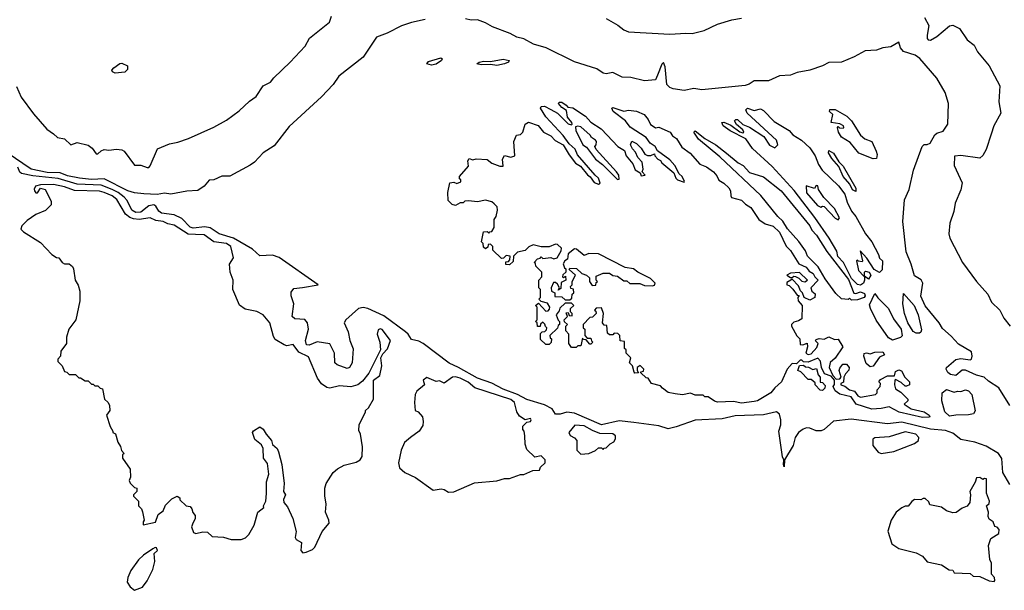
# Model space of a CAD drawing. Extents: x 2029826 to 2248070, y 228728 to 402406.
# Tile 317 of 368: x 2213703 to 2219900, y 235314 to 238902. Entities that reach past the tile are written whole.
import ezdxf

# ---------------------------------------------------------------- set-up
doc = ezdxf.new("R2010")
doc.units = 0

msp = doc.modelspace()

# ---------------------------------------------------------------- linework, layer by layer
at = {"layer": '0CON10XD'}
for points in [[(2216255, 238902.3), (2216168.6, 238885), (2216105, 238863.9), (2216015, 238817.8), (2215948.3, 238791.7), (2215865, 238667.1), (2215712.2, 238547.8), (2215675.2, 238494.8), (2215602.7, 238417.3), (2215400, 238230), (2215305, 238109.7), (2215235, 238064.8), (2215180.3, 238005), (2215153.8, 237986.2), (2215025, 237917.1), (2214975, 237918.8), (2214925, 237894.2), (2214895, 237892.5), (2214863.5, 237855), (2214825, 237828.4), (2214755, 237824.4), (2214655, 237805.2), (2214615, 237810.5), (2214567.8, 237802.2), (2214485, 237805.9), (2214425, 237812.4), (2214384.7, 237825.3), (2214235, 237900.8), (2214155, 237897.6), (2214080, 237905), (2214005, 237920.8), (2213958, 237938), (2213875, 237940.8), (2213775, 237961.8), (2213624.7, 238065)], [(2213682.3, 238482.3), (2213712.1, 238415), (2213789.2, 238309.2), (2213873.9, 238213.9), (2213916.9, 238185), (2213940.3, 238160.3), (2213985, 238151.8), (2214025, 238116), (2214065, 238129.6), (2214135, 238111.9), (2214160, 238095), (2214185, 238058.8), (2214195, 238058.8), (2214215, 238078), (2214233.8, 238086.2), (2214265, 238081.2), (2214311.9, 238088.1), (2214345, 238084.3), (2214361.2, 238075), (2214425, 237986.7), (2214466.1, 237986.1), (2214505, 237973.3), (2214515, 237973.3), (2214525, 237983.3), (2214570.9, 238089.1), (2214645, 238122.2), (2214698.3, 238131.7), (2214765, 238154.3), (2214925, 238225.8), (2215005, 238270), (2215085, 238329.6), (2215149.9, 238390.1), (2215190.7, 238419.3), (2215235.8, 238485), (2215281.7, 238508.3), (2215303.1, 238536.9), (2215406, 238634), (2215500, 238735), (2215526, 238785), (2215653.3, 238886.7), (2215666.1, 238925)], [(2219935.3, 236475.3), (2219866.1, 236586.1), (2219799.7, 236629.7), (2219772.5, 236655), (2219725, 236666.8), (2219655, 236697.3), (2219635, 236697.3), (2219595, 236664.4), (2219560.4, 236670.4), (2219545, 236684), (2219534.6, 236704.6), (2219535.7, 236715), (2219594, 236766), (2219625, 236770.9), (2219685, 236763.1), (2219692.9, 236767.1), (2219697.1, 236785), (2219692.3, 236812.3), (2219611.1, 236861.1), (2219565, 236912.5), (2219510.4, 236960.4), (2219490.4, 236995), (2219402.4, 237102.4), (2219374.1, 237164.1), (2219387.5, 237245), (2219376.4, 237266.4), (2219335, 237292), (2219313.1, 237365), (2219282.6, 237442.6), (2219261.9, 237631.9), (2219271.8, 237768.2), (2219300.8, 237835), (2219328.1, 237955), (2219382.5, 238105), (2219395, 238116.7), (2219415, 238116.7), (2219433.3, 238125), (2219462.3, 238177.7), (2219475, 238187.5), (2219515, 238200), (2219544.6, 238245), (2219548.1, 238375), (2219527.7, 238445), (2219474.7, 238535), (2219368.7, 238658.7), (2219338.5, 238678.5), (2219265, 238702.9), (2219247.2, 238725), (2219235, 238760), (2219185, 238730.7), (2219135, 238724.3), (2219095, 238710.2), (2219023, 238707), (2218955, 238668.4), (2218875, 238635.3), (2218795, 238633.7), (2218755, 238612.2), (2218675, 238583.5), (2218595, 238569.2), (2218555, 238552.9), (2218485, 238548.2), (2218415, 238516.7), (2218325, 238517.1), (2218293.3, 238496.7), (2218268.9, 238488.9), (2217995, 238460), (2217945, 238470), (2217885, 238457.7), (2217815, 238467.6), (2217795, 238476.3), (2217775.8, 238495), (2217765.4, 238605.4), (2217755, 238633.3), (2217745, 238623.3), (2217716.7, 238553.3), (2217705, 238523.8), (2217635, 238516.7), (2217549.4, 238539.4), (2217495, 238539.7), (2217435, 238570), (2217395, 238562.2), (2217375, 238564.7), (2217335, 238592.3), (2217195, 238636.3), (2217015.6, 238725.6), (2216937.5, 238747.5), (2216875, 238780.8), (2216832, 238792), (2216790.6, 238815), (2216677.9, 238857.9), (2216635, 238882.3), (2216585, 238900), (2216545, 238897.9), (2216507.8, 238907.8)], [(2217395, 238908.4), (2217467, 238867), (2217505, 238837.8), (2217535, 238825.3), (2217795, 238810.9), (2217895, 238818), (2217935.9, 238814.1), (2218010, 238835), (2218095, 238872.9), (2218185, 238900), (2218245, 238910.8)], [(2219398, 238915), (2219423.8, 238865), (2219414.2, 238804.2), (2219413.9, 238783.9), (2219420, 238775), (2219435, 238773.8), (2219475, 238796), (2219555, 238863.5), (2219575, 238868.4), (2219616.6, 238846.6), (2219665.3, 238775), (2219710.8, 238740.8), (2219730.6, 238700.6), (2219805, 238611.1), (2219871.1, 238485), (2219866, 238385), (2219877.1, 238315), (2219833.2, 238235), (2219817.2, 238182.8), (2219784.7, 238085), (2219765, 238048.9), (2219745, 238031.1), (2219625, 238048.1), (2219586.2, 238043.8), (2219584.2, 237985), (2219635.3, 237875), (2219625, 237832.5), (2219591.3, 237748.7), (2219582.9, 237695), (2219557.6, 237622.4), (2219550, 237555), (2219557.5, 237527.5), (2219636.2, 237375), (2219724.7, 237254.7), (2219796.4, 237175), (2219819.7, 237125), (2219870.7, 237075), (2219896.6, 237025), (2219935.6, 236975)], [(2214305, 238566.7), (2214287.5, 238575), (2214283.3, 238585), (2214295, 238600), (2214333.9, 238626.1), (2214345, 238627.5), (2214381.7, 238611.7), (2214381.7, 238588.3), (2214365, 238572.5), (2214305, 238566.7)], [(2216295, 238615.6), (2216266.2, 238625), (2216275, 238639.2), (2216353, 238663), (2216362.5, 238655), (2216356.7, 238645), (2216325, 238621.5), (2216295, 238615.6)], [(2216705, 238614.7), (2216665, 238620.8), (2216607.7, 238617.7), (2216580, 238625), (2216594.3, 238635.7), (2216625, 238642), (2216665, 238638), (2216745, 238654.3), (2216782.5, 238645), (2216780, 238635), (2216755, 238623.6), (2216705, 238614.7)], [(2219385, 236400), (2219236.9, 236433.1), (2219175, 236467.5), (2219125, 236456), (2219065, 236452.7), (2218967.5, 236485), (2218935, 236530), (2218865, 236547.5), (2218835, 236567.5), (2218822.5, 236595), (2218831.7, 236608.3), (2218830, 236635), (2218810, 236660), (2218767.5, 236675), (2218750, 236715), (2218743.3, 236755), (2218725, 236772.5), (2218665, 236747.5), (2218635, 236750), (2218625, 236760), (2218615, 236760), (2218591.7, 236738.3), (2218565, 236740), (2218532.5, 236705), (2218496.7, 236625), (2218455, 236587.5), (2218431.2, 236555), (2218346.2, 236505), (2218325, 236500), (2218245, 236490), (2218195, 236500), (2218095, 236497.5), (2218075, 236502.5), (2218035, 236530), (2218015, 236530), (2218005, 236540), (2217955, 236540), (2217925, 236552.5), (2217875, 236543.8), (2217828.3, 236548.3), (2217785, 236557.5), (2217747.5, 236585), (2217735, 236600), (2217680, 236615), (2217658.3, 236648.3), (2217645, 236650), (2217611.7, 236681.7), (2217611.7, 236688.3), (2217628.3, 236691.7), (2217630, 236705), (2217608.3, 236728.3), (2217590, 236715), (2217590, 236695), (2217598.3, 236681.7), (2217575, 236680), (2217570, 236685), (2217560, 236725), (2217540, 236745), (2217550, 236775), (2217520, 236805), (2217520, 236825), (2217510, 236835), (2217508.3, 236878.3), (2217481.7, 236881.7), (2217480, 236915), (2217468.3, 236928.3), (2217445, 236930), (2217435, 236920), (2217415, 236920), (2217401.7, 236931.7), (2217398.3, 236978.3), (2217381.7, 236981.7), (2217370, 236995), (2217377.5, 237055), (2217365, 237090), (2217331.7, 237088.3), (2217320, 237075), (2217328.3, 237068.3), (2217330, 237055), (2217308.3, 237031.7), (2217291.7, 237028.3), (2217250, 236985), (2217250, 236965), (2217260, 236955), (2217260, 236915), (2217275, 236900), (2217298.3, 236898.3), (2217301.7, 236881.7), (2217310, 236875), (2217298.3, 236861.7), (2217291.7, 236861.7), (2217268.3, 236888.3), (2217251.7, 236891.7), (2217245, 236900), (2217235, 236850), (2217215, 236850), (2217205, 236840), (2217175, 236840), (2217160, 236865), (2217160, 236925), (2217140, 236945), (2217140, 236975), (2217150, 236985), (2217131.7, 237001.7), (2217130, 237015), (2217150, 237035), (2217141.7, 237058.3), (2217155, 237060), (2217161.7, 237041.7), (2217180, 237040), (2217180, 237055), (2217170, 237065), (2217170, 237085), (2217190, 237105), (2217175, 237120), (2217135, 237120), (2217101.7, 237088.3), (2217098.3, 237071.7), (2217080, 237045), (2217091.7, 237011.7), (2217100, 237005), (2217100, 236985), (2217091.7, 236978.3), (2217088.3, 236961.7), (2217040, 236915), (2217041.7, 236901.7), (2217050, 236895), (2217048.3, 236871.7), (2217035, 236860), (2217015, 236860), (2216981.7, 236891.7), (2216981.7, 236928.3), (2216991.7, 236938.3), (2217008.3, 236941.7), (2217018.3, 236951.7), (2217020, 236965), (2217011.7, 236971.7), (2217008.3, 236988.3), (2216995, 237000), (2216981.7, 236988.3), (2216978.3, 236971.7), (2216961.7, 236971.7), (2216960, 236995), (2216950, 237005), (2216960, 237015), (2216960, 237095), (2216950, 237105), (2216968.3, 237118.3), (2217015, 237070), (2217028.3, 237071.7), (2217038.3, 237081.7), (2217040, 237095), (2217025, 237120), (2216985, 237130), (2216970, 237145), (2216980, 237155), (2216980, 237205), (2216970, 237215), (2216970, 237265), (2216990, 237285), (2216990, 237315), (2216951.7, 237351.7), (2216948.3, 237368.3), (2216940, 237375), (2216961.7, 237398.3), (2216978.3, 237401.7), (2216985, 237410), (2216995, 237400), (2217045, 237407.5), (2217065, 237397.5), (2217086.4, 237403.6), (2217111.7, 237448.3), (2217112.5, 237465), (2217088.3, 237488.3), (2217075, 237490), (2217035, 237473.3), (2216985, 237473.3), (2216935, 237486.7), (2216907, 237473), (2216885, 237450), (2216835, 237440), (2216810, 237415), (2216808.3, 237381.7), (2216785, 237360), (2216761.7, 237361.7), (2216761.7, 237378.3), (2216778.3, 237381.7), (2216788.3, 237391.7), (2216790, 237415), (2216765, 237420), (2216748.3, 237401.7), (2216735, 237400), (2216681.7, 237451.7), (2216680, 237475), (2216665, 237490), (2216651.7, 237488.3), (2216648.3, 237471.7), (2216635, 237460), (2216621.7, 237471.7), (2216620, 237495), (2216610, 237505), (2216621.7, 237568.3), (2216645, 237570), (2216655, 237560), (2216661.7, 237568.3), (2216675, 237570), (2216690, 237595), (2216690, 237645), (2216702.5, 237665), (2216710, 237705), (2216707.5, 237725), (2216690, 237745), (2216675, 237756.2), (2216635, 237766.2), (2216585, 237757.5), (2216527, 237763), (2216505, 237760), (2216495, 237750), (2216475, 237750), (2216445, 237733.3), (2216425, 237740), (2216400, 237765), (2216397.5, 237815), (2216410, 237875), (2216435, 237880), (2216455, 237872.5), (2216478.3, 237881.7), (2216480, 237895), (2216471.7, 237901.7), (2216470, 237915), (2216528.3, 237981.7), (2216522.5, 238015), (2216531.7, 238028.3), (2216555, 238020), (2216575, 238027.5), (2216645, 238022.5), (2216675, 238000), (2216725, 237980), (2216745, 237980), (2216742.5, 238025), (2216755, 238047.5), (2216795, 238037.5), (2216820, 238045), (2216812.5, 238135), (2216830, 238175), (2216855, 238180), (2216870, 238195), (2216884.1, 238245.9), (2216905, 238257.5), (2216965, 238235.8), (2216998.8, 238195), (2217045, 238171.2), (2217072.5, 238142.5), (2217122.5, 238115), (2217161.2, 238051.2), (2217200.7, 238000.7), (2217231.7, 237981.7), (2217276.1, 237926.1), (2217293.9, 237913.9), (2217318.3, 237878.3), (2217345, 237867.5), (2217356.7, 237873.3), (2217346.7, 237905), (2217324, 237924), (2217212.7, 238052.7), (2217198.3, 238088.3), (2217160.4, 238120.4), (2217124.3, 238174.3), (2217015, 238291.2), (2216981.2, 238345), (2216985, 238356.7), (2217005, 238358), (2217045, 238338), (2217086.7, 238315), (2217155, 238247.5), (2217175, 238240), (2217180, 238245), (2217177.5, 238255), (2217150, 238290), (2217145, 238330), (2217115, 238350), (2217093.8, 238375), (2217097.5, 238382.5), (2217115, 238383.3), (2217142.5, 238365), (2217151.7, 238351.7), (2217185, 238347.5), (2217263.3, 238295), (2217297.3, 238257.3), (2217363.3, 238215), (2217401.2, 238175), (2217466.7, 238105), (2217509.3, 238079.3), (2217520, 238045), (2217562.5, 237995), (2217577, 237957), (2217608.3, 237938.3), (2217615, 237920), (2217640, 237925), (2217620, 237945), (2217627.5, 237962.5), (2217620, 238005), (2217592.5, 238035), (2217578.3, 238068.3), (2217559.3, 238089.3), (2217547.5, 238115), (2217555, 238137.5), (2217585, 238123.3), (2217613.3, 238095), (2217636.4, 238056.4), (2217655, 238047.5), (2217675, 238047.5), (2217698.3, 238058.3), (2217700, 238045), (2217720, 238025), (2217735, 238017.5), (2217745, 238002.5), (2217819.3, 237939.3), (2217832.5, 237905), (2217842.5, 237895), (2217885, 237880), (2217887.5, 237885), (2217872.5, 237915), (2217853.3, 237933.3), (2217826.7, 237985), (2217795, 238020), (2217717, 238077), (2217703.3, 238105), (2217670, 238125), (2217645, 238161.2), (2217545, 238226.7), (2217515.7, 238265.7), (2217437.5, 238325), (2217430, 238345), (2217435, 238350), (2217505, 238327.5), (2217535, 238333.3), (2217585, 238326), (2217633.3, 238305), (2217658, 238275), (2217673.6, 238243.6), (2217695, 238227.5), (2217705, 238222.5), (2217725, 238226.7), (2217796.2, 238195), (2217812.3, 238172.3), (2217836, 238155), (2217870.4, 238100.4), (2217921.7, 238061.7), (2217983.1, 237993.1), (2218025, 237976.2), (2218068.8, 237945), (2218089.7, 237919.7), (2218102.3, 237892.3), (2218135, 237873.3), (2218166.7, 237845), (2218176.7, 237825), (2218177.5, 237795), (2218183.6, 237783.6), (2218246.6, 237766.6), (2218271.4, 237741.4), (2218305, 237720), (2218355.7, 237645.7), (2218395, 237619.2), (2218444.2, 237604.2), (2218483.8, 237565), (2218527.7, 237477.7), (2218555, 237450), (2218607, 237367), (2218652.5, 237345), (2218671.2, 237321.2), (2218697.5, 237305), (2218707.5, 237285), (2218727.5, 237265), (2218682.5, 237215), (2218687.5, 237195), (2218708.8, 237178.8), (2218707.5, 237155), (2218675, 237138), (2218640, 237155), (2218630, 237185), (2218617.5, 237197.5), (2218605, 237227.5), (2218565, 237270), (2218556.7, 237263.3), (2218531.7, 237248.3), (2218530, 237235), (2218545, 237230), (2218568.3, 237208.3), (2218595, 237170), (2218608.3, 237168.3), (2218600, 237155), (2218603.3, 237135), (2218627.5, 237105), (2218625, 237020), (2218605, 237007.5), (2218575, 237000), (2218560, 236985), (2218560, 236975), (2218594, 236914), (2218612.5, 236895), (2218615, 236860), (2218631.7, 236858.3), (2218658.3, 236868.3), (2218660, 236845), (2218650, 236805), (2218665, 236797.5), (2218685, 236800), (2218719.3, 236840.7), (2218727.5, 236865), (2218711.7, 236881.7), (2218715, 236890), (2218735, 236897.5), (2218765, 236892.5), (2218795, 236906.7), (2218831.7, 236891.7), (2218855, 236892.5), (2218882.5, 236845), (2218835, 236772.5), (2218803, 236747), (2218797.5, 236715), (2218820, 236665), (2218841.7, 236641.7), (2218865, 236642.5), (2218872.5, 236655), (2218861.2, 236695), (2218865, 236710), (2218882.5, 236735), (2218907.5, 236735), (2218922.5, 236715), (2218921.7, 236698.3), (2218900, 236675), (2218890, 236655), (2218887, 236623), (2218870, 236615), (2218870, 236605), (2218897, 236597), (2218925, 236573.3), (2218956.2, 236566.2), (2218977, 236537), (2218995, 236527.5), (2219090, 236545), (2219100, 236555), (2219100, 236575), (2219117.5, 236595), (2219120, 236615), (2219110, 236625), (2219120.7, 236639.3), (2219165, 236662.5), (2219208.3, 236661.7), (2219215, 236690), (2219235, 236700), (2219253, 236693), (2219273.9, 236653.9), (2219302.5, 236625), (2219302.5, 236605), (2219285, 236596.7), (2219275, 236597.5), (2219250.7, 236620.7), (2219215, 236640), (2219210, 236635), (2219207.5, 236605), (2219215, 236580), (2219249.3, 236559.3), (2219292.5, 236515), (2219292.5, 236505), (2219270, 236485), (2219314.2, 236454.2), (2219395.7, 236435.7), (2219426.7, 236415), (2219430, 236405), (2219425, 236402), (2219385, 236400)], [(2218995, 237232.5), (2218975, 237237.5), (2218937.5, 237275), (2218888, 237375), (2218852.9, 237412.9), (2218845.4, 237445.4), (2218797.8, 237527.8), (2218708.2, 237658.2), (2218577.9, 237827.9), (2218439.7, 237979.7), (2218315, 238091.2), (2218273, 238153), (2218175, 238202.5), (2218131.2, 238235), (2218122.5, 238255), (2218135, 238256.7), (2218177.7, 238237.7), (2218235, 238197.5), (2218255, 238190), (2218260, 238195), (2218255, 238210), (2218215, 238242.5), (2218202.5, 238265), (2218210, 238275), (2218220, 238275), (2218253.8, 238243.8), (2218295, 238226), (2218386.9, 238166.9), (2218422.9, 238112.9), (2218455, 238096.7), (2218473.3, 238115), (2218465, 238143.3), (2218281.2, 238315), (2218272, 238335), (2218284, 238346), (2218325, 238330), (2218365, 238341.2), (2218385, 238331.2), (2218450.9, 238260.9), (2218545.4, 238205.4), (2218568.9, 238178.9), (2218622.5, 238145), (2218676, 238096), (2218709.4, 238045), (2218731.1, 237991.1), (2218754.3, 237955), (2218856.6, 237856.6), (2218895.3, 237805.3), (2218911.4, 237755), (2218938.9, 237698.9), (2218965.5, 237665), (2219026.2, 237556.2), (2219066, 237506), (2219107.5, 237425), (2219115, 237402.5), (2219132.5, 237385), (2219131.7, 237328.3), (2219115, 237312.5), (2219080.7, 237330.7), (2219035, 237402.5), (2218991.7, 237448.3), (2219007.5, 237385), (2219005, 237380), (2218983, 237383), (2218975, 237390), (2218970, 237385), (2218982.5, 237325), (2219015, 237290), (2219020, 237290), (2219020, 237315), (2219025, 237320), (2219050, 237315), (2219060, 237295), (2219045, 237270), (2219020, 237290), (2219020, 237265), (2219012.5, 237245), (2218995, 237232.5)], [(2219075, 238027.5), (2218985, 238062.5), (2218929.6, 238129.6), (2218875, 238163.8), (2218856.7, 238195), (2218850, 238225), (2218855, 238230), (2218862.5, 238222.5), (2218885, 238220), (2218890, 238225), (2218886.7, 238235), (2218865, 238247.5), (2218810, 238255), (2218820, 238305), (2218800, 238325), (2218802.5, 238337.5), (2218835, 238336.2), (2218908, 238295), (2218937.5, 238265), (2218995, 238176.7), (2219021.7, 238151.7), (2219065.7, 238135.7), (2219093.8, 238075), (2219098.8, 238055), (2219095, 238030), (2219075, 238027.5)], [(2217465, 237897.5), (2217475, 237900), (2217473.3, 237925), (2217460, 237945), (2217330, 238085), (2217322.5, 238105), (2217330, 238115), (2217332.5, 238135), (2217327.5, 238145), (2217300.7, 238160.7), (2217292.5, 238175), (2217235, 238227.5), (2217215, 238232.5), (2217201.7, 238228.3), (2217202.5, 238205), (2217247.5, 238115), (2217269.3, 238099.3), (2217326.7, 238025), (2217371.2, 237991.2), (2217465, 237897.5)], [(2218937.5, 237137.5), (2218925, 237150), (2218917.5, 237142.5), (2218875, 237146.2), (2218839.2, 237179.2), (2218772.7, 237272.7), (2218727.9, 237347.9), (2218662, 237415), (2218647.4, 237447.4), (2218606.9, 237506.9), (2218535, 237586), (2218505.7, 237635), (2218473.8, 237663.8), (2218366.7, 237796.7), (2218109.5, 238039.5), (2217975, 238150), (2217946.7, 238195), (2217955, 238203.3), (2218014.5, 238154.5), (2218085, 238115.7), (2218152, 238062), (2218225, 238002.5), (2218256.7, 237985), (2218295, 237940), (2218385, 237913.3), (2218495, 237826.2), (2218675, 237606.2), (2218687.9, 237577.9), (2218716.7, 237546.7), (2218783.4, 237443.4), (2218918.3, 237268.3), (2218951.7, 237181.7), (2218965, 237180), (2218995, 237191.2), (2219019.2, 237179.2), (2219023.3, 237165), (2219017.5, 237155), (2218975, 237140), (2218937.5, 237137.5)], [(2218965, 237821.2), (2218945, 237832.5), (2218926.6, 237866.6), (2218885.6, 237915), (2218857.8, 237977.8), (2218815, 238028), (2218793.9, 238063.9), (2218795, 238080), (2218825, 238062.5), (2218858.5, 238008.5), (2218885, 237980), (2218965, 237843.3), (2218965, 237821.2)], [(2219935, 235979.4), (2219891.2, 236055), (2219883.5, 236143.5), (2219862.3, 236175), (2219785, 236219.8), (2219715, 236244.4), (2219625, 236261), (2219575, 236301.2), (2219529.4, 236319.4), (2219435, 236327.8), (2219255, 236370.1), (2219165, 236360.4), (2218935, 236389.1), (2218825, 236377.8), (2218766.1, 236323.9), (2218746.5, 236316.5), (2218716.6, 236316.6), (2218675, 236334), (2218655, 236334.7), (2218632.7, 236327.3), (2218604.8, 236305.2), (2218582.8, 236275), (2218570.6, 236225), (2218516, 236135), (2218515, 236090), (2218510, 236105), (2218512.5, 236135), (2218502.7, 236152.7), (2218480.9, 236315), (2218493.5, 236355), (2218493.2, 236385), (2218485, 236420.6), (2218466.2, 236435), (2218385, 236416.3), (2218205, 236410.8), (2218125, 236391.2), (2217955, 236383.6), (2217835, 236341.1), (2217785, 236329.4), (2217725, 236348.4), (2217568.4, 236368.4), (2217475, 236379.3), (2217365.1, 236355.1), (2217195, 236427.2), (2217145.4, 236434.6), (2217105, 236420.5), (2217075, 236422.3), (2217053.2, 236455), (2217005, 236481), (2216895, 236512.7), (2216835.2, 236545.2), (2216745, 236578.9), (2216675, 236615.7), (2216585, 236647.9), (2216465.5, 236715.5), (2216405, 236741.9), (2216242.4, 236865), (2216215, 236879.7), (2216169.9, 236889.9), (2216147.3, 236925), (2216130.6, 236939.4), (2215995, 237039.2), (2215894.3, 237085.7), (2215865, 237091.5), (2215835, 237086), (2215755.4, 237015), (2215745.4, 236995), (2215769.9, 236939.9), (2215781.8, 236885), (2215802.3, 236832.3), (2215795.7, 236745), (2215778.5, 236715), (2215765, 236709.2), (2215700.8, 236730.8), (2215686.2, 236745), (2215685.2, 236805.2), (2215655, 236864.6), (2215575, 236875.2), (2215525, 236854.5), (2215507.7, 236857.7), (2215502.5, 236885), (2215520, 236955), (2215514.7, 236994.7), (2215496.9, 237016.9), (2215435, 237020), (2215417.3, 237035), (2215429.2, 237115), (2215411.1, 237165), (2215412.5, 237187.5), (2215428.3, 237211.7), (2215482.5, 237217.5), (2215582.5, 237235), (2215337.1, 237407.1), (2215295, 237421.1), (2215215, 237417), (2215168.5, 237458.5), (2215048.9, 237528.9), (2214957.7, 237555), (2214902.4, 237592.4), (2214868.3, 237598.3), (2214795, 237592), (2214775, 237596.9), (2214722.7, 237652.7), (2214675, 237674.5), (2214595, 237685.5), (2214578.4, 237698.4), (2214559.8, 237729.8), (2214546.9, 237736.9), (2214515, 237731.3), (2214465, 237691.1), (2214435, 237688.9), (2214409.6, 237705), (2214378.7, 237765), (2214361.5, 237785), (2214322.9, 237815), (2214284.5, 237834.5), (2214215, 237861.9), (2214065, 237868.1), (2213945, 237904.2), (2213785, 237919.6), (2213714.4, 237935), (2213703.6, 237943.6), (2213692.1, 237975)], [(2215485, 235550), (2215505, 235553.3), (2215545, 235571.2), (2215560, 235585), (2215606.4, 235683.6), (2215650, 235735), (2215648, 235755), (2215627.5, 235805), (2215632.5, 235855), (2215623, 235907), (2215622.5, 235955), (2215632.5, 235985), (2215676.7, 236055), (2215702.7, 236077.3), (2215745, 236100), (2215820.7, 236119.3), (2215846.4, 236133.6), (2215857.5, 236155), (2215860, 236215), (2215847.5, 236295), (2215838.3, 236318.3), (2215840, 236355), (2215880, 236435), (2215880, 236445), (2215898.3, 236461.7), (2215930, 236515), (2215930, 236635), (2215970, 236665), (2215981.2, 236725), (2215976.7, 236775), (2215989.3, 236800.7), (2216018.3, 236831.7), (2216037.5, 236885), (2215985, 236954.2), (2215971.7, 236958.3), (2215958.3, 236951.7), (2215953.3, 236925), (2215970, 236875), (2215973.3, 236825), (2215900, 236680), (2215860.4, 236629.6), (2215830.8, 236605), (2215786.2, 236593.8), (2215715, 236598.9), (2215655, 236585.5), (2215635, 236589.4), (2215602, 236612), (2215577.5, 236647.5), (2215520.8, 236780.8), (2215460.4, 236810.4), (2215425, 236860), (2215385, 236851.9), (2215366.6, 236856.6), (2215311.3, 236891.3), (2215299.7, 236909.7), (2215278.1, 236995), (2215235.7, 237045), (2215195, 237067.8), (2215121.2, 237081.2), (2215086.2, 237106.2), (2215044.7, 237204.7), (2215046.5, 237265), (2215028.2, 237315), (2215024.4, 237365), (2215048.2, 237405), (2215030.9, 237475), (2215004.7, 237495.3), (2214924.8, 237504.8), (2214865, 237548.2), (2214810.1, 237550.1), (2214763, 237553), (2214675, 237609.6), (2214635, 237618.1), (2214605, 237633.9), (2214560.1, 237640.1), (2214525, 237655.6), (2214455, 237645.6), (2214418.8, 237648.8), (2214397.3, 237657.3), (2214368.2, 237678.2), (2214315, 237771.9), (2214285.3, 237795), (2214235, 237815.7), (2214205, 237822.7), (2214047.9, 237827.9), (2213985, 237850.4), (2213915, 237866.3), (2213835, 237863.3), (2213802.5, 237855), (2213793.6, 237836.4), (2213796.7, 237825), (2213805, 237813.3), (2213815, 237813.3), (2213835, 237842.5), (2213862.5, 237835), (2213901.7, 237761.7), (2213901.7, 237738.3), (2213865, 237702.5), (2213805, 237677.5), (2213750.7, 237639.3), (2213717.5, 237605), (2213710, 237585), (2213727, 237567), (2213835, 237500), (2213906, 237426), (2213935, 237407.5), (2213950, 237405), (2213970, 237375), (2213985, 237367.5), (2214015, 237367.5), (2214035, 237350), (2214042.5, 237335), (2214053, 237263), (2214071.7, 237231.7), (2214082.5, 237195), (2214082.5, 237135), (2214056.4, 237013.6), (2214012.5, 236955), (2213997.5, 236905), (2213997.5, 236865), (2213963, 236817), (2213960, 236785), (2213943, 236767), (2213943, 236753), (2213970, 236725), (2213985, 236690), (2214000, 236685), (2214015, 236670), (2214055, 236670), (2214075, 236650), (2214085, 236650), (2214115, 236630), (2214135, 236630), (2214155, 236610), (2214165, 236610), (2214175, 236600), (2214195, 236600), (2214210, 236585), (2214225, 236580), (2214237.5, 236515), (2214260, 236495), (2214267.5, 236475), (2214270, 236445), (2214250, 236415), (2214273, 236343), (2214290, 236315), (2214290, 236305), (2214307, 236297), (2214320, 236245), (2214337, 236217), (2214343, 236193), (2214360, 236175), (2214350, 236165), (2214350, 236145), (2214397.5, 236075), (2214400, 236025), (2214392.5, 236005), (2214398.3, 235988.3), (2214425, 235960), (2214440, 235955), (2214440, 235935), (2214420, 235915), (2214420, 235905), (2214450, 235875), (2214450, 235845), (2214470, 235825), (2214476.7, 235806.7), (2214487.5, 235755), (2214480, 235745), (2214480, 235725), (2214558.3, 235741.7), (2214575, 235790), (2214606.7, 235813.3), (2214621.2, 235848.8), (2214660.7, 235889.3), (2214695, 235906.7), (2214710, 235895), (2214711.7, 235881.7), (2214750, 235845), (2214775, 235840), (2214787, 235827), (2214793, 235803), (2214807.5, 235785), (2214806.4, 235763.6), (2214795, 235740), (2214783.6, 235713.6), (2214797, 235677), (2214811.7, 235671.7), (2214855, 235681.2), (2214885, 235680), (2214915, 235652.5), (2214985, 235647.5), (2215035, 235633.3), (2215096.1, 235633.9), (2215125, 235643.3), (2215146.1, 235663.9), (2215177.7, 235722.3), (2215202.5, 235805), (2215240, 235835), (2215237.5, 235845), (2215251.2, 235875), (2215257.3, 235922.7), (2215256.1, 235996.1), (2215272, 236045), (2215261.7, 236111.7), (2215238, 236145), (2215235.9, 236205.9), (2215225, 236227.5), (2215182.7, 236262.7), (2215168.8, 236305), (2215173.6, 236316.4), (2215215, 236342.5), (2215235, 236327.5), (2215253.3, 236295), (2215287.5, 236255), (2215295, 236230), (2215322.5, 236205), (2215332.5, 236185), (2215353.8, 236105), (2215367.5, 235985), (2215362.5, 235935), (2215376.7, 235915), (2215364, 235885), (2215366.2, 235865), (2215388.3, 235838.3), (2215422, 235765), (2215443.6, 235683.6), (2215437.5, 235645), (2215443.6, 235633.6), (2215476.7, 235615), (2215472.5, 235565), (2215485, 235550)], [(2218855, 237643.3), (2218863.3, 237655), (2218830.8, 237715), (2218764.1, 237784.1), (2218730, 237835), (2218725, 237857.5), (2218715, 237860), (2218705, 237840), (2218653.6, 237856.4), (2218654.1, 237814.1), (2218724.3, 237734.3), (2218745, 237723.3), (2218755, 237730), (2218765, 237727.5), (2218834.1, 237654.1), (2218855, 237643.3)], [(2217165, 237140), (2217178.3, 237151.7), (2217180, 237175), (2217190, 237185), (2217188.3, 237208.3), (2217171.7, 237211.7), (2217170, 237225), (2217180, 237235), (2217180, 237255), (2217200, 237295), (2217161.7, 237331.7), (2217165, 237340), (2217207, 237337), (2217240, 237305), (2217270, 237295), (2217288.3, 237278.3), (2217290, 237255), (2217305, 237230), (2217328.3, 237231.7), (2217331.7, 237248.3), (2217340, 237255), (2217330, 237265), (2217331.7, 237288.3), (2217375, 237307.5), (2217415, 237307.5), (2217435, 237292.5), (2217465, 237290), (2217505, 237260), (2217525, 237260), (2217542.5, 237242.5), (2217605, 237242.5), (2217635, 237230), (2217685, 237227.5), (2217698.3, 237231.7), (2217702.5, 237245), (2217672.5, 237275), (2217594.1, 237314.1), (2217565, 237336.2), (2217514, 237344), (2217345, 237430), (2217285, 237432.5), (2217255, 237420), (2217208.3, 237458.3), (2217195, 237460), (2217155, 237430), (2217150, 237395), (2217133.6, 237386.4), (2217123, 237367), (2217131.7, 237341.7), (2217140, 237335), (2217140, 237315), (2217121.7, 237298.3), (2217120, 237285), (2217125, 237280), (2217138.3, 237288.3), (2217140, 237265), (2217111.7, 237248.3), (2217108.3, 237211.7), (2217091.7, 237201.7), (2217100, 237215), (2217088.3, 237238.3), (2217075, 237250), (2217061.7, 237248.3), (2217047.5, 237215), (2217050, 237195), (2217070, 237185), (2217071.7, 237161.7), (2217115, 237160), (2217135, 237140), (2217165, 237140)], [(2218645, 237253.8), (2218660, 237265), (2218611.7, 237311.7), (2218555, 237307.5), (2218530, 237295), (2218555, 237280), (2218565, 237280), (2218575, 237290), (2218585, 237287.5), (2218606.7, 237276.7), (2218625, 237257.5), (2218645, 237253.8)], [(2219195, 236886.7), (2219171.2, 236901.2), (2219092.5, 237012.5), (2219056.9, 237085), (2219051.4, 237108.6), (2219085, 237180), (2219103.6, 237153.6), (2219171.2, 237085), (2219201.8, 237021.8), (2219251.2, 236955), (2219257, 236913), (2219247, 236903), (2219215, 236892.5), (2219195, 236886.7)], [(2219365, 236931.2), (2219345, 236931.2), (2219325, 236941.2), (2219292.5, 236995), (2219271.2, 237055), (2219260, 237115), (2219265, 237180), (2219331.9, 237105), (2219357.5, 237045), (2219378.8, 236951.2), (2219375, 236937.5), (2219365, 236931.2)], [(2219055, 236720), (2219030.9, 236740.9), (2219014.5, 236785), (2219017.3, 236802.7), (2219032.4, 236807.6), (2219055, 236801.4), (2219085, 236811.8), (2219135, 236813.8), (2219146.4, 236793.6), (2219115, 236778.8), (2219075, 236723.3), (2219055, 236720)], [(2218755, 236570), (2218741.7, 236571.7), (2218710, 236605), (2218708.3, 236618.3), (2218685, 236640), (2218665, 236640), (2218618.3, 236688.3), (2218600, 236695), (2218611.7, 236728.3), (2218635, 236730), (2218648.3, 236718.3), (2218667, 236717), (2218695, 236702.5), (2218718.3, 236708.3), (2218728.3, 236668.3), (2218740, 236655), (2218741.7, 236621.7), (2218755, 236620), (2218771.7, 236601.7), (2218770, 236585), (2218755, 236570)], [(2216400.7, 235930.7), (2216435, 235933.8), (2216565, 235990), (2216705, 236002.5), (2216753.6, 236016.4), (2216785, 236017.5), (2216855, 236042.5), (2216875, 236042.5), (2216933, 236067), (2216975, 236070), (2216981.7, 236088.3), (2217010, 236115), (2217010, 236135), (2216985, 236160), (2216945, 236150), (2216895, 236200), (2216883.6, 236233.6), (2216882.5, 236285), (2216877.5, 236315), (2216870, 236325), (2216870, 236345), (2216895, 236370), (2216917.5, 236375), (2216922.5, 236385), (2216917.5, 236395), (2216885, 236386.7), (2216849.2, 236409.2), (2216830.8, 236435), (2216816.9, 236495), (2216795, 236513.5), (2216567, 236587), (2216525, 236623.2), (2216475, 236648), (2216445, 236655.4), (2216426.9, 236653.1), (2216375, 236616.7), (2216345, 236630), (2216325, 236626.7), (2216265, 236652.5), (2216242.5, 236635), (2216250, 236605), (2216202.5, 236565), (2216192.5, 236545), (2216187.5, 236495), (2216192.5, 236445), (2216210, 236435), (2216237.5, 236405), (2216242.5, 236375), (2216239.3, 236350.7), (2216216.4, 236313.6), (2216162.5, 236275), (2216125, 236242.5), (2216103.8, 236195), (2216087.5, 236115), (2216093.6, 236083.6), (2216127.5, 236055), (2216195, 236023.3), (2216305, 235943.3), (2216355, 235951.2), (2216375, 235947.5), (2216400.7, 235930.7)], [(2219555, 236408), (2219526.2, 236435), (2219507.1, 236505), (2219507.5, 236555), (2219535, 236576.7), (2219585, 236560), (2219605, 236566.7), (2219625, 236563.3), (2219655, 236573.8), (2219675, 236568.8), (2219696, 236545), (2219717, 236443), (2219705, 236423.3), (2219675, 236416.7), (2219595, 236414), (2219555, 236408)], [(2217235, 236170), (2217285, 236173.3), (2217327, 236193), (2217345, 236210), (2217365, 236210), (2217375, 236200), (2217381.7, 236208.3), (2217395, 236210), (2217420, 236235), (2217443, 236247), (2217453, 236267), (2217452.5, 236285), (2217435, 236297.8), (2217355, 236300.4), (2217308, 236318), (2217255, 236347.8), (2217197.7, 236352.3), (2217160, 236305), (2217167, 236287), (2217195, 236272.5), (2217210, 236255), (2217210, 236195), (2217235, 236170)], [(2219125, 236173.3), (2219205, 236186.2), (2219335, 236236.2), (2219360, 236255), (2219361.2, 236275), (2219342, 236295), (2219275, 236311.1), (2219175, 236278.9), (2219085, 236273.3), (2219072.5, 236265), (2219072.5, 236225), (2219105, 236182.5), (2219125, 236173.3)], [(2219835, 235370), (2219840, 235375), (2219837.5, 235395), (2219820, 235415), (2219820, 235485), (2219808.3, 235508.3), (2219800, 235595), (2219815, 235640), (2219865, 235670), (2219867.5, 235695), (2219855, 235710), (2219840, 235715), (2219830, 235745), (2219805, 235760), (2219798.3, 235778.3), (2219800, 235805), (2219787.5, 235845), (2219805, 235860), (2219806.7, 235875), (2219786.7, 235925), (2219786.7, 236015), (2219775, 236017.5), (2219765, 236010), (2219745, 236022.5), (2219725, 236020), (2219717, 235993), (2219682.5, 235935), (2219687.5, 235915), (2219682.5, 235865), (2219665, 235842.5), (2219635, 235830), (2219597, 235803), (2219575, 235800), (2219535, 235812.5), (2219505, 235836.7), (2219431.7, 235851.7), (2219425, 235870), (2219401.7, 235891.7), (2219388.3, 235891.7), (2219375, 235882.5), (2219335, 235883.8), (2219317.3, 235872.7), (2219295, 235842.5), (2219275, 235842.5), (2219255, 235833.3), (2219220, 235805), (2219186.7, 235755), (2219166.2, 235685), (2219192.5, 235605), (2219235, 235577.5), (2219345, 235550), (2219385, 235527.5), (2219415, 235493.3), (2219505, 235473.3), (2219553, 235443), (2219575, 235440), (2219585, 235422.5), (2219685, 235420), (2219703, 235403), (2219745, 235400), (2219805, 235372.5), (2219835, 235370)], [(2214425, 235313.8), (2214475, 235333.3), (2214505, 235372.5), (2214542, 235445), (2214553.3, 235495), (2214550, 235545), (2214570, 235565), (2214565, 235580), (2214555, 235582.5), (2214540, 235575), (2214482.5, 235535), (2214450, 235505), (2214402.3, 235437.7), (2214383.3, 235395), (2214380, 235365), (2214397.5, 235335), (2214425, 235313.8)]]:
    msp.add_lwpolyline(points, dxfattribs=at)

doc.saveas('drawing.dxf')
